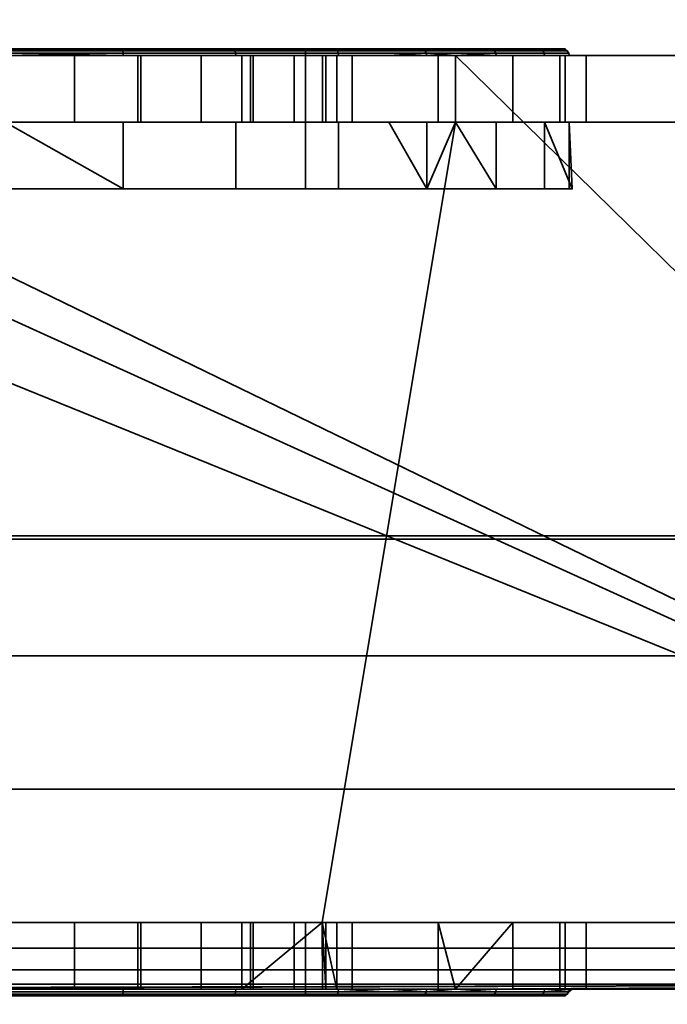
# Model space of a CAD drawing. Header units: millimetres. Extents: x -590 to 3690, y -120 to 127.
# Tile 295 of 656: x 1081 to 1091, y -38 to -23. Entities that reach past the tile are written whole.
import ezdxf

# ---------------------------------------------------------------- set-up
doc = ezdxf.new("R2010")
doc.units = ezdxf.units.MM
doc.layers.add('152', color=7, linetype='Continuous', true_color=0xffffff)

# ---------------------------------------------------------------- blocks, each defined once
blk = doc.blocks.new('UG_SURFACE_002')
at = {"layer": '152', "color": 252, "linetype": 'Continuous', "lineweight": 35}
for points in [[(2165, -31.2, 2203), (2165, 108.2, 2203), (835, 108.2, 2203), (835, -31.2, 2203)], [(985, -31.2, 2053), (985, 108.2, 2053), (2015, 108.2, 2053), (2015, -31.2, 2053)], [(2165, -31.2, 2203), (835, -31.2, 2203), (985, -31.2, 2053), (2015, -31.2, 2053)]]:
    blk.add_3dface(points, dxfattribs=at)
blk = doc.blocks.new('UG_SURFACE_081')
at = {"layer": '152', "color": 252, "linetype": 'Continuous', "lineweight": 35}
for points in [[(1082.747, -23.9, 1095.784), (1079.254, -23.9, 1095.784), (1076.063, -23.9, 1097.204), (1076.5, -23.9, 1099.5)], [(1076.5, -23.9, 1099.5), (1085.5, -23.9, 1099.5), (1085.937, -23.9, 1097.204), (1082.747, -23.9, 1095.784)], [(1085.5, -23.9, 1108.5), (1076.5, -23.9, 1108.5), (1081, -23.9, 1112.4), (1084.417, -23.9, 1111.674)], [(1076.5, -26, 1099.5), (1085.5, -26, 1099.5), (1085.5, -23.9, 1099.5), (1076.5, -23.9, 1099.5)], [(1085.5, -26, 1108.5), (1076.5, -26, 1108.5), (1076.5, -23.9, 1108.5), (1085.5, -23.9, 1108.5)], [(1082.761, -23.929, 1095.714), (1079.239, -23.929, 1095.714), (1079.246, -23.908, 1095.746), (1082.754, -23.908, 1095.746)], [(1082.754, -23.908, 1095.746), (1079.246, -23.908, 1095.746), (1079.254, -23.9, 1095.784), (1082.747, -23.9, 1095.784)], [(1081, -23.908, 1112.438), (1084.432, -23.908, 1111.709), (1084.417, -23.9, 1111.674), (1081, -23.9, 1112.4)], [(1081, -23.929, 1112.471), (1084.445, -23.929, 1111.738), (1084.432, -23.908, 1111.709), (1081, -23.908, 1112.438)], [(1085.96, -23.908, 1097.173), (1082.754, -23.908, 1095.746), (1082.747, -23.9, 1095.784), (1085.937, -23.9, 1097.204)], [(1085.979, -23.929, 1097.147), (1082.761, -23.929, 1095.714), (1082.754, -23.908, 1095.746), (1085.96, -23.908, 1097.173)], [(1084.432, -23.908, 1111.709), (1087.271, -23.908, 1109.646), (1087.242, -23.9, 1109.621), (1084.417, -23.9, 1111.674)], [(1084.417, -23.9, 1111.674), (1087.242, -23.9, 1109.621), (1085.5, -23.9, 1108.5)], [(1084.445, -23.929, 1111.738), (1087.295, -23.929, 1109.668), (1087.271, -23.908, 1109.646), (1084.432, -23.908, 1111.709)], [(1085.5, -23.9, 1108.5), (1087.242, -23.9, 1109.621), (1088.989, -23.9, 1106.596), (1089.354, -23.9, 1103.122)], [(1088.275, -23.9, 1099.8), (1085.937, -23.9, 1097.204), (1085.5, -23.9, 1099.5)], [(1089.354, -23.9, 1103.122), (1088.275, -23.9, 1099.8), (1085.5, -23.9, 1099.5), (1085.5, -23.9, 1108.5)], [(1085.5, -26, 1099.5), (1085.5, -26, 1108.5), (1085.5, -23.9, 1108.5), (1085.5, -23.9, 1099.5)], [(1088.308, -23.908, 1099.781), (1085.96, -23.908, 1097.173), (1085.937, -23.9, 1097.204), (1088.275, -23.9, 1099.8)], [(1088.336, -23.929, 1099.765), (1085.979, -23.929, 1097.147), (1085.96, -23.908, 1097.173), (1088.308, -23.908, 1099.781)], [(1087.271, -23.908, 1109.646), (1089.025, -23.908, 1106.608), (1088.989, -23.9, 1106.596), (1087.242, -23.9, 1109.621)], [(1087.295, -23.929, 1109.668), (1089.056, -23.929, 1106.618), (1089.025, -23.908, 1106.608), (1087.271, -23.908, 1109.646)], [(1089.392, -23.908, 1103.118), (1088.308, -23.908, 1099.781), (1088.275, -23.9, 1099.8), (1089.354, -23.9, 1103.122)], [(1089.424, -23.929, 1103.115), (1088.336, -23.929, 1099.765), (1088.308, -23.908, 1099.781), (1089.392, -23.908, 1103.118)], [(1089.025, -23.908, 1106.608), (1089.392, -23.908, 1103.118), (1089.354, -23.9, 1103.122), (1088.989, -23.9, 1106.596)], [(1089.056, -23.929, 1106.618), (1089.424, -23.929, 1103.115), (1089.392, -23.908, 1103.118), (1089.025, -23.908, 1106.608)], [(1068.975, -24, 1167.5), (1019, -24, 1167.5), (1019, -37, 1167.5), (1101, -37, 1167.5)], [(1101, -37, 1002.5), (1019, -37, 1002.5), (1019, -24, 1002.5), (1068.975, -24, 1002.5)], [(1101, -37, 1167.5), (1072.375, -24, 1167.5), (1068.975, -24, 1167.5)], [(1101, -37, 1002.5), (1068.975, -24, 1002.5), (1072.375, -24, 1002.5)], [(1101, -37, 1167.5), (1074.25, -24, 1167.5), (1072.375, -24, 1167.5)], [(1101, -37, 1002.5), (1072.375, -24, 1002.5), (1074.25, -24, 1002.5)], [(1101, -37, 1167.5), (1087.75, -24, 1167.5), (1074.25, -24, 1167.5)], [(1101, -37, 1002.5), (1074.25, -24, 1002.5), (1087.75, -24, 1002.5)], [(1081, -24, 1145), (1083.034, -24, 1145.432), (1087.75, -24, 1128.75), (1074.25, -24, 1128.75)], [(1074.25, -24, 1167.5), (1087.75, -24, 1167.5), (1082.04, -24, 1154.891), (1079.96, -24, 1154.891)], [(1081, -24, 1077), (1083.034, -24, 1077.432), (1087.75, -24, 1058.875), (1074.25, -24, 1058.875)], [(1074.25, -24, 1091.25), (1087.75, -24, 1091.25), (1082.04, -24, 1086.891), (1079.96, -24, 1086.891)], [(1074.25, -24, 1128.75), (1087.75, -24, 1128.75), (1081, -24, 1112.5), (1077.543, -24, 1111.765)], [(1081, -24, 1095.5), (1082.767, -24, 1095.686), (1087.75, -24, 1091.25), (1074.25, -24, 1091.25)], [(1084.548, -24, 1039.998), (1081, -24, 1040.75), (1074.25, -24, 1058.875), (1087.75, -24, 1058.875)], [(1079.01, -24, 1007.746), (1081, -24, 1007.35), (1087.75, -24, 1002.5), (1074.25, -24, 1002.5)], [(1082.766, -23.962, 1095.693), (1079.234, -23.962, 1095.693), (1079.239, -23.929, 1095.714), (1082.761, -23.929, 1095.714)], [(1081, -24, 1095.5), (1079.234, -23.962, 1095.693), (1082.766, -23.962, 1095.693)], [(1082.04, -24, 1154.891), (1082.04, -25, 1154.891), (1079.96, -25, 1154.891), (1079.96, -24, 1154.891)], [(1082.04, -24, 1086.891), (1082.04, -25, 1086.891), (1079.96, -25, 1086.891), (1079.96, -24, 1086.891)], [(1081, -23.962, 1112.492), (1084.454, -23.962, 1111.758), (1084.445, -23.929, 1111.738), (1081, -23.929, 1112.471)], [(1082.766, -23.962, 1095.693), (1082.767, -24, 1095.686), (1081, -24, 1095.5)], [(1081, -24, 1112.5), (1084.457, -24, 1111.765), (1084.454, -23.962, 1111.758), (1081, -23.962, 1112.492)], [(1084.457, -24, 1111.765), (1081, -24, 1112.5), (1087.75, -24, 1128.75)], [(1087.75, -24, 1002.5), (1081, -24, 1007.35), (1082.99, -24, 1007.746)], [(1084.548, -24, 1039.998), (1084.548, -25, 1039.998), (1081, -25, 1040.75), (1081, -24, 1040.75)], [(1081, -24, 1007.35), (1081, -25, 1007.35), (1082.99, -25, 1007.746), (1082.99, -24, 1007.746)], [(1081, -24, 1145), (1081, -25, 1145), (1083.034, -25, 1145.432), (1083.034, -24, 1145.432)], [(1081, -24, 1077), (1081, -25, 1077), (1083.034, -25, 1077.432), (1083.034, -24, 1077.432)], [(1083.939, -24, 1086.045), (1082.04, -24, 1086.891), (1087.75, -24, 1091.25)], [(1083.939, -24, 1154.045), (1082.04, -24, 1154.891), (1087.75, -24, 1167.5)], [(1083.939, -24, 1154.045), (1083.939, -25, 1154.045), (1082.04, -25, 1154.891), (1082.04, -24, 1154.891)], [(1083.939, -24, 1086.045), (1083.939, -25, 1086.045), (1082.04, -25, 1086.891), (1082.04, -24, 1086.891)], [(1085.992, -23.962, 1097.129), (1082.766, -23.962, 1095.693), (1082.761, -23.929, 1095.714), (1085.979, -23.929, 1097.147)], [(1085.996, -24, 1097.123), (1082.767, -24, 1095.686), (1082.766, -23.962, 1095.693), (1085.992, -23.962, 1097.129)], [(1082.767, -24, 1095.686), (1085.996, -24, 1097.123), (1087.75, -24, 1091.25)], [(1082.99, -24, 1007.746), (1084.677, -24, 1008.873), (1087.75, -24, 1002.5)], [(1082.99, -24, 1007.746), (1082.99, -25, 1007.746), (1084.677, -25, 1008.873), (1084.677, -24, 1008.873)], [(1083.034, -24, 1145.432), (1084.716, -24, 1146.654), (1087.75, -24, 1128.75)], [(1083.034, -24, 1077.432), (1084.716, -24, 1078.654), (1087.75, -24, 1058.875)], [(1083.034, -24, 1145.432), (1083.034, -25, 1145.432), (1084.716, -25, 1146.654), (1084.716, -24, 1146.654)], [(1083.034, -24, 1077.432), (1083.034, -25, 1077.432), (1084.716, -25, 1078.654), (1084.716, -24, 1078.654)], [(1087.75, -24, 1167.5), (1085.33, -24, 1152.5), (1083.939, -24, 1154.045)], [(1087.75, -24, 1091.25), (1085.33, -24, 1084.5), (1083.939, -24, 1086.045)], [(1085.33, -24, 1152.5), (1085.33, -25, 1152.5), (1083.939, -25, 1154.045), (1083.939, -24, 1154.045)], [(1085.33, -24, 1084.5), (1085.33, -25, 1084.5), (1083.939, -25, 1086.045), (1083.939, -24, 1086.045)], [(1084.454, -23.962, 1111.758), (1087.311, -23.962, 1109.683), (1087.295, -23.929, 1109.668), (1084.445, -23.929, 1111.738)], [(1087.311, -23.962, 1109.683), (1084.454, -23.962, 1111.758), (1084.457, -24, 1111.765), (1086.749, -24, 1110.1)], [(1087.75, -24, 1128.75), (1087.75, -24, 1110.1), (1086.749, -24, 1110.1), (1084.457, -24, 1111.765)], [(1087.487, -24, 1037.872), (1084.548, -24, 1039.998), (1087.75, -24, 1058.875)], [(1087.487, -24, 1037.872), (1087.487, -25, 1037.872), (1084.548, -25, 1039.998), (1084.548, -24, 1039.998)], [(1087.75, -24, 1002.5), (1084.677, -24, 1008.873), (1085.804, -24, 1010.56)], [(1084.677, -24, 1008.873), (1084.677, -25, 1008.873), (1085.804, -25, 1010.56), (1085.804, -24, 1010.56)], [(1087.75, -24, 1128.75), (1084.716, -24, 1146.654), (1085.755, -24, 1148.455)], [(1087.75, -24, 1058.875), (1084.716, -24, 1078.654), (1085.755, -24, 1080.455)], [(1084.716, -24, 1146.654), (1084.716, -25, 1146.654), (1085.755, -25, 1148.455), (1085.755, -24, 1148.455)], [(1084.716, -24, 1078.654), (1084.716, -25, 1078.654), (1085.755, -25, 1080.455), (1085.755, -24, 1080.455)], [(1087.75, -24, 1167.5), (1085.973, -24, 1150.523), (1085.33, -24, 1152.5)], [(1087.75, -24, 1091.25), (1085.973, -24, 1082.523), (1085.33, -24, 1084.5)], [(1085.973, -24, 1150.523), (1085.973, -25, 1150.523), (1085.33, -25, 1152.5), (1085.33, -24, 1152.5)], [(1085.973, -24, 1082.523), (1085.973, -25, 1082.523), (1085.33, -25, 1084.5), (1085.33, -24, 1084.5)], [(1087.75, -24, 1128.75), (1085.755, -24, 1148.455), (1085.973, -24, 1150.523)], [(1085.755, -24, 1080.455), (1085.973, -24, 1082.523), (1087.75, -24, 1091.25), (1087.75, -24, 1058.875)], [(1085.755, -24, 1148.455), (1085.755, -25, 1148.455), (1085.973, -25, 1150.523), (1085.973, -24, 1150.523)], [(1085.755, -24, 1080.455), (1085.755, -25, 1080.455), (1085.973, -25, 1082.523), (1085.973, -24, 1082.523)], [(1087.75, -24, 1013.575), (1087.75, -24, 1002.5), (1085.804, -24, 1010.56), (1086.2, -24, 1012.55)], [(1085.804, -24, 1010.56), (1085.804, -25, 1010.56), (1086.2, -25, 1012.55), (1086.2, -24, 1012.55)], [(1085.973, -24, 1150.523), (1087.75, -24, 1167.5), (1087.75, -24, 1128.75)], [(1088.355, -23.962, 1099.754), (1085.992, -23.962, 1097.129), (1085.979, -23.929, 1097.147), (1088.336, -23.929, 1099.765)], [(1087.75, -24, 1099.071), (1085.996, -24, 1097.123), (1085.992, -23.962, 1097.129), (1088.355, -23.962, 1099.754)], [(1085.996, -24, 1097.123), (1087.75, -24, 1099.071), (1087.75, -24, 1091.25)], [(1086.2, -24, 1012.55), (1086.2, -24, 1013.575), (1087.75, -24, 1013.575)], [(1087.75, -24, 1026.71), (1087.75, -24, 1013.575), (1086.2, -24, 1013.575), (1086.2, -24, 1024.963)], [(1086.2, -24, 1013.575), (1086.2, -24, 1012.55), (1086.2, -25, 1012.55), (1086.2, -25, 1013.575)], [(1086.2, -25, 1013.575), (1086.2, -25, 1024.963), (1086.2, -24, 1024.963), (1086.2, -24, 1013.575)], [(1087.75, -24, 1026.71), (1086.2, -24, 1024.963), (1086.2, -25, 1024.963), (1087.75, -25, 1026.71)], [(1086.749, -24, 1110.1), (1087.317, -24, 1109.688), (1087.311, -23.962, 1109.683)], [(1087.317, -24, 1109.688), (1086.749, -24, 1110.1), (1087.75, -24, 1110.1)], [(1087.311, -23.962, 1109.683), (1089.077, -23.962, 1106.624), (1089.056, -23.929, 1106.618), (1087.295, -23.929, 1109.668)], [(1087.311, -23.962, 1109.683), (1087.317, -24, 1109.688), (1087.75, -24, 1108.937)], [(1087.75, -24, 1108.937), (1089.084, -24, 1106.627), (1089.077, -23.962, 1106.624), (1087.311, -23.962, 1109.683)], [(1087.75, -24, 1110.1), (1087.75, -24, 1108.937), (1087.317, -24, 1109.688)], [(1087.75, -24, 1058.875), (1087.75, -24, 1037.42), (1087.487, -24, 1037.872)], [(1087.75, -25, 1037.42), (1087.487, -25, 1037.872), (1087.487, -24, 1037.872), (1087.75, -24, 1037.42)], [(1088.355, -23.962, 1099.754), (1088.361, -24, 1099.75), (1087.75, -24, 1099.071)], [(1101, -37, 1167.5), (1093.025, -24, 1167.5), (1087.75, -24, 1167.5)], [(1101, -37, 1002.5), (1087.75, -24, 1002.5), (1093.025, -24, 1002.5)], [(1093.025, -24, 1091.25), (1087.75, -24, 1091.25), (1087.75, -24, 1099.071), (1088.361, -24, 1099.75)], [(1093.025, -24, 1013.575), (1087.75, -24, 1013.575), (1087.75, -24, 1026.71), (1088.607, -24, 1027.676)], [(1093.025, -24, 1033.975), (1089.311, -24, 1034.737), (1087.75, -24, 1037.42)], [(1087.75, -24, 1037.42), (1087.75, -24, 1058.875), (1093.025, -24, 1058.875), (1093.025, -24, 1033.975)], [(1089.084, -24, 1106.627), (1087.75, -24, 1108.937), (1087.75, -24, 1110.1), (1093.025, -24, 1110.1)], [(1087.75, -24, 1002.5), (1087.75, -24, 1013.575), (1093.025, -24, 1013.575), (1093.025, -24, 1002.5)], [(1087.75, -24, 1058.875), (1087.75, -24, 1091.25), (1093.025, -24, 1091.25), (1093.025, -24, 1058.875)], [(1087.75, -24, 1110.1), (1087.75, -24, 1128.75), (1093.025, -24, 1128.75), (1093.025, -24, 1110.1)], [(1087.75, -24, 1128.75), (1087.75, -24, 1167.5), (1093.025, -24, 1167.5), (1093.025, -24, 1128.75)], [(1087.75, -24, 1037.42), (1089.311, -24, 1034.737), (1089.311, -25, 1034.737), (1087.75, -25, 1037.42)], [(1087.75, -25, 1026.71), (1088.607, -25, 1027.676), (1088.607, -24, 1027.676), (1087.75, -24, 1026.71)], [(1089.446, -23.962, 1103.112), (1088.355, -23.962, 1099.754), (1088.336, -23.929, 1099.765), (1089.424, -23.929, 1103.115)], [(1089.453, -24, 1103.112), (1088.361, -24, 1099.75), (1088.355, -23.962, 1099.754), (1089.446, -23.962, 1103.112)], [(1093.025, -24, 1091.25), (1088.361, -24, 1099.75), (1089.453, -24, 1103.112)], [(1093.025, -24, 1033.975), (1093.025, -24, 1013.575), (1088.607, -24, 1027.676), (1089.707, -24, 1031.132)], [(1088.607, -24, 1027.676), (1088.607, -25, 1027.676), (1089.707, -25, 1031.132), (1089.707, -24, 1031.132)], [(1089.077, -23.962, 1106.624), (1089.446, -23.962, 1103.112), (1089.424, -23.929, 1103.115), (1089.056, -23.929, 1106.618)], [(1089.084, -24, 1106.627), (1089.453, -24, 1103.112), (1089.446, -23.962, 1103.112), (1089.077, -23.962, 1106.624)], [(1089.453, -24, 1103.112), (1089.084, -24, 1106.627), (1093.025, -24, 1110.1), (1093.025, -24, 1091.25)], [(1093.025, -24, 1033.975), (1089.395, -24, 1033.975), (1089.311, -24, 1034.737)], [(1089.395, -25, 1033.975), (1089.311, -25, 1034.737), (1089.311, -24, 1034.737), (1089.395, -24, 1033.975)], [(1089.707, -24, 1031.132), (1089.395, -24, 1033.975), (1093.025, -24, 1033.975)], [(1089.395, -24, 1033.975), (1089.707, -24, 1031.132), (1089.707, -25, 1031.132), (1089.395, -25, 1033.975)], [(1076.25, -37, 1003.5), (1085.75, -37, 1003.5), (1087.75, -25, 1003.5), (1074.25, -25, 1003.5)], [(1074.25, -25, 1166.5), (1087.75, -25, 1166.5), (1085.75, -37, 1166.5), (1076.25, -37, 1166.5)], [(1087.75, -25, 1166.5), (1074.25, -25, 1166.5), (1079.96, -25, 1154.891), (1082.04, -25, 1154.891)], [(1087.75, -25, 1091.25), (1074.25, -25, 1091.25), (1079.96, -25, 1086.891), (1082.04, -25, 1086.891)], [(1087.75, -25, 1128.75), (1074.25, -25, 1128.75), (1081, -25, 1112.5), (1084.457, -25, 1111.765)], [(1081, -25, 1095.5), (1079.233, -25, 1095.686), (1074.25, -25, 1091.25), (1087.75, -25, 1091.25)], [(1082.99, -25, 1007.746), (1081, -25, 1007.35), (1074.25, -25, 1003.5), (1087.75, -25, 1003.5)], [(1077.452, -25, 1039.998), (1081, -25, 1040.75), (1087.75, -25, 1058.875), (1074.25, -25, 1058.875)], [(1083.034, -25, 1077.432), (1081, -25, 1077), (1074.25, -25, 1058.875), (1087.75, -25, 1058.875)], [(1083.034, -25, 1145.432), (1081, -25, 1145), (1074.25, -25, 1128.75), (1087.75, -25, 1128.75)], [(1082.767, -26, 1095.686), (1079.233, -26, 1095.686), (1081, -25, 1095.5)], [(1087.75, -25, 1091.25), (1082.767, -25, 1095.686), (1081, -25, 1095.5)], [(1087.75, -25, 1058.875), (1081, -25, 1040.75), (1084.548, -25, 1039.998)], [(1084.457, -26, 1111.765), (1084.457, -25, 1111.765), (1081, -25, 1112.5), (1081, -26, 1112.5)], [(1081, -25, 1095.5), (1082.767, -25, 1095.686), (1082.767, -26, 1095.686)], [(1087.75, -25, 1166.5), (1082.04, -25, 1154.891), (1083.939, -25, 1154.045)], [(1087.75, -25, 1091.25), (1082.04, -25, 1086.891), (1083.939, -25, 1086.045)], [(1087.75, -25, 1091.25), (1085.996, -25, 1097.123), (1082.767, -25, 1095.686)], [(1082.767, -26, 1095.686), (1082.767, -25, 1095.686), (1085.996, -25, 1097.123), (1085.996, -26, 1097.123)], [(1087.75, -25, 1003.5), (1084.677, -25, 1008.873), (1082.99, -25, 1007.746)], [(1087.75, -25, 1128.75), (1084.716, -25, 1146.654), (1083.034, -25, 1145.432)], [(1087.75, -25, 1058.875), (1084.716, -25, 1078.654), (1083.034, -25, 1077.432)], [(1083.939, -25, 1154.045), (1085.33, -25, 1152.5), (1087.75, -25, 1166.5)], [(1083.939, -25, 1086.045), (1085.33, -25, 1084.5), (1087.75, -25, 1091.25)], [(1084.457, -25, 1111.765), (1086.749, -25, 1110.1), (1087.75, -25, 1110.1), (1087.75, -25, 1128.75)], [(1086.749, -25, 1110.1), (1084.457, -25, 1111.765), (1084.457, -26, 1111.765), (1087.317, -26, 1109.688)], [(1087.75, -25, 1058.875), (1084.548, -25, 1039.998), (1087.487, -25, 1037.872)], [(1085.804, -25, 1010.56), (1084.677, -25, 1008.873), (1087.75, -25, 1003.5)], [(1085.755, -25, 1148.455), (1084.716, -25, 1146.654), (1087.75, -25, 1128.75)], [(1085.755, -25, 1080.455), (1084.716, -25, 1078.654), (1087.75, -25, 1058.875)], [(1085.33, -25, 1152.5), (1085.973, -25, 1150.523), (1087.75, -25, 1166.5)], [(1085.33, -25, 1084.5), (1085.973, -25, 1082.523), (1087.75, -25, 1091.25)], [(1085.75, -37, 1003.5), (1093.025, -37, 1003.5), (1093.025, -25, 1003.5), (1087.75, -25, 1003.5)], [(1087.75, -25, 1166.5), (1093.025, -25, 1166.5), (1093.025, -37, 1166.5), (1085.75, -37, 1166.5)], [(1087.75, -25, 1128.75), (1087.75, -25, 1166.5), (1085.973, -25, 1150.523), (1085.755, -25, 1148.455)], [(1087.75, -25, 1058.875), (1087.75, -25, 1091.25), (1085.973, -25, 1082.523), (1085.755, -25, 1080.455)], [(1086.2, -25, 1012.55), (1085.804, -25, 1010.56), (1087.75, -25, 1003.5), (1087.75, -25, 1013.575)], [(1087.75, -25, 1091.25), (1087.75, -25, 1099.071), (1085.996, -25, 1097.123)], [(1088.361, -26, 1099.75), (1085.996, -26, 1097.123), (1085.996, -25, 1097.123), (1087.75, -25, 1099.071)], [(1087.75, -25, 1013.575), (1086.2, -25, 1013.575), (1086.2, -25, 1012.55)], [(1086.2, -25, 1024.963), (1086.2, -25, 1013.575), (1087.75, -25, 1013.575), (1087.75, -25, 1026.71)], [(1087.75, -25, 1110.1), (1086.749, -25, 1110.1), (1087.317, -25, 1109.688)], [(1087.317, -26, 1109.688), (1087.317, -25, 1109.688), (1086.749, -25, 1110.1)], [(1087.317, -25, 1109.688), (1087.75, -25, 1108.937), (1087.75, -25, 1110.1)], [(1087.317, -26, 1109.688), (1089.084, -26, 1106.627), (1089.084, -25, 1106.627), (1087.75, -25, 1108.937)], [(1087.75, -25, 1108.937), (1087.317, -25, 1109.688), (1087.317, -26, 1109.688)], [(1087.487, -25, 1037.872), (1087.75, -25, 1037.42), (1087.75, -25, 1058.875)], [(1093.025, -25, 1110.1), (1087.75, -25, 1110.1), (1087.75, -25, 1108.937), (1089.084, -25, 1106.627)], [(1093.025, -25, 1033.975), (1093.025, -25, 1058.875), (1087.75, -25, 1058.875), (1087.75, -25, 1037.42)], [(1087.75, -25, 1037.42), (1089.311, -25, 1034.737), (1093.025, -25, 1033.975)], [(1088.607, -25, 1027.676), (1087.75, -25, 1026.71), (1087.75, -25, 1013.575), (1093.025, -25, 1013.575)], [(1088.361, -25, 1099.75), (1087.75, -25, 1099.071), (1087.75, -25, 1091.25), (1093.025, -25, 1091.25)], [(1093.025, -25, 1003.5), (1093.025, -25, 1013.575), (1087.75, -25, 1013.575), (1087.75, -25, 1003.5)], [(1093.025, -25, 1058.875), (1093.025, -25, 1091.25), (1087.75, -25, 1091.25), (1087.75, -25, 1058.875)], [(1093.025, -25, 1110.1), (1093.025, -25, 1128.75), (1087.75, -25, 1128.75), (1087.75, -25, 1110.1)], [(1093.025, -25, 1128.75), (1093.025, -25, 1166.5), (1087.75, -25, 1166.5), (1087.75, -25, 1128.75)], [(1087.75, -25, 1099.071), (1088.361, -25, 1099.75), (1088.361, -26, 1099.75)], [(1089.453, -25, 1103.112), (1088.361, -25, 1099.75), (1093.025, -25, 1091.25)], [(1088.361, -26, 1099.75), (1088.361, -25, 1099.75), (1089.453, -25, 1103.112), (1089.453, -26, 1103.112)], [(1089.707, -25, 1031.132), (1088.607, -25, 1027.676), (1093.025, -25, 1013.575), (1093.025, -25, 1033.975)], [(1093.025, -25, 1091.25), (1093.025, -25, 1110.1), (1089.084, -25, 1106.627), (1089.453, -25, 1103.112)], [(1089.084, -25, 1106.627), (1089.084, -26, 1106.627), (1089.5, -26, 1104)], [(1089.5, -26, 1104), (1089.453, -25, 1103.112), (1089.084, -25, 1106.627)], [(1089.311, -25, 1034.737), (1089.395, -25, 1033.975), (1093.025, -25, 1033.975)], [(1093.025, -25, 1033.975), (1089.395, -25, 1033.975), (1089.707, -25, 1031.132)], [(1089.5, -26, 1104), (1089.453, -26, 1103.112), (1089.453, -25, 1103.112)], [(1085.5, -26, 1099.5), (1076.5, -26, 1099.5), (1076.004, -26, 1097.123), (1079.233, -26, 1095.686)], [(1076.5, -26, 1108.5), (1085.5, -26, 1108.5), (1084.457, -26, 1111.765), (1081, -26, 1112.5)], [(1079.233, -26, 1095.686), (1082.767, -26, 1095.686), (1085.996, -26, 1097.123), (1085.5, -26, 1099.5)], [(1085.5, -26, 1108.5), (1087.317, -26, 1109.688), (1084.457, -26, 1111.765)], [(1085.5, -26, 1099.5), (1089.5, -26, 1104), (1089.084, -26, 1106.627)], [(1085.5, -26, 1099.5), (1088.361, -26, 1099.75), (1089.453, -26, 1103.112), (1089.5, -26, 1104)], [(1089.084, -26, 1106.627), (1087.317, -26, 1109.688), (1085.5, -26, 1108.5), (1085.5, -26, 1099.5)], [(1085.5, -26, 1099.5), (1085.996, -26, 1097.123), (1088.361, -26, 1099.75)], [(1101, -37, 1167.5), (1019, -37, 1167.5), (1019, -37.383, 1167.424), (1100.968, -37.383, 1167.424)], [(1100.968, -37.383, 1002.576), (1019, -37.383, 1002.576), (1019, -37, 1002.5), (1101, -37, 1002.5)], [(1081, -37, 1087), (1079.96, -37, 1086.891), (1076.25, -37, 1093.25), (1085.75, -37, 1093.25)], [(1081, -37, 1145), (1083.034, -37, 1145.432), (1085.75, -37, 1126.75), (1076.25, -37, 1126.75)], [(1081, -37, 1155), (1079.96, -37, 1154.891), (1076.25, -37, 1166.5), (1085.75, -37, 1166.5)], [(1079.01, -37, 1007.746), (1081, -37, 1007.35), (1085.75, -37, 1003.5), (1076.25, -37, 1003.5)], [(1076.25, -37, 1126.75), (1085.75, -37, 1126.75), (1085.5, -37, 1108.5), (1076.5, -37, 1108.5)], [(1076.5, -37, 1099.5), (1085.5, -37, 1099.5), (1085.75, -37, 1093.25), (1076.25, -37, 1093.25)], [(1085.5, -37, 1099.5), (1076.5, -37, 1099.5), (1076.5, -38.1, 1099.5), (1085.5, -38.1, 1099.5)], [(1076.5, -37, 1108.5), (1085.5, -37, 1108.5), (1085.5, -38.1, 1108.5), (1076.5, -38.1, 1108.5)], [(1081, -37, 1007.35), (1081, -38, 1007.35), (1082.99, -38, 1007.746), (1082.99, -37, 1007.746)], [(1084.548, -37, 1039.998), (1084.548, -38, 1039.998), (1081, -38, 1040.75), (1081, -37, 1040.75)], [(1081, -37, 1155), (1082.04, -37, 1154.891), (1082.04, -38, 1154.891), (1081, -38, 1155)], [(1081, -37, 1145), (1081, -38, 1145), (1083.034, -38, 1145.432), (1083.034, -37, 1145.432)], [(1081, -37, 1087), (1082.04, -37, 1086.891), (1082.04, -38, 1086.891), (1081, -38, 1087)], [(1081, -37, 1077), (1081, -38, 1077), (1083.034, -38, 1077.432), (1083.034, -37, 1077.432)], [(1085.75, -37, 1093.25), (1082.04, -37, 1086.891), (1081, -37, 1087)], [(1085.75, -37, 1166.5), (1082.04, -37, 1154.891), (1081, -37, 1155)], [(1084.548, -37, 1039.998), (1081, -37, 1040.75), (1081, -37, 1077), (1083.034, -37, 1077.432)], [(1085.75, -37, 1003.5), (1081, -37, 1007.35), (1082.99, -37, 1007.746)], [(1083.939, -37, 1154.045), (1083.939, -38, 1154.045), (1082.04, -38, 1154.891), (1082.04, -37, 1154.891)], [(1083.939, -37, 1086.045), (1083.939, -38, 1086.045), (1082.04, -38, 1086.891), (1082.04, -37, 1086.891)], [(1085.75, -37, 1093.25), (1083.939, -37, 1086.045), (1082.04, -37, 1086.891)], [(1085.75, -37, 1166.5), (1083.939, -37, 1154.045), (1082.04, -37, 1154.891)], [(1082.99, -37, 1007.746), (1082.99, -38, 1007.746), (1084.677, -38, 1008.873), (1084.677, -37, 1008.873)], [(1082.99, -37, 1007.746), (1084.677, -37, 1008.873), (1085.75, -37, 1003.5)], [(1083.034, -37, 1145.432), (1083.034, -38, 1145.432), (1084.716, -38, 1146.654), (1084.716, -37, 1146.654)], [(1083.034, -37, 1077.432), (1083.034, -38, 1077.432), (1084.716, -38, 1078.654), (1084.716, -37, 1078.654)], [(1085.75, -37, 1126.75), (1083.034, -37, 1145.432), (1084.716, -37, 1146.654)], [(1083.034, -37, 1077.432), (1085.75, -37, 1039.129), (1084.548, -37, 1039.998)], [(1085.75, -37, 1039.129), (1083.034, -37, 1077.432), (1084.716, -37, 1078.654)], [(1085.33, -37, 1152.5), (1085.33, -38, 1152.5), (1083.939, -38, 1154.045), (1083.939, -37, 1154.045)], [(1085.33, -37, 1084.5), (1085.33, -38, 1084.5), (1083.939, -38, 1086.045), (1083.939, -37, 1086.045)], [(1085.33, -37, 1084.5), (1083.939, -37, 1086.045), (1085.75, -37, 1093.25)], [(1085.33, -37, 1152.5), (1083.939, -37, 1154.045), (1085.75, -37, 1166.5)], [(1084.548, -38, 1039.998), (1084.548, -37, 1039.998), (1085.75, -37, 1039.129)], [(1085.75, -37, 1039.129), (1087.487, -37, 1037.872), (1087.487, -38, 1037.872), (1084.548, -38, 1039.998)], [(1085.75, -37, 1010.479), (1084.677, -37, 1008.873), (1084.677, -38, 1008.873), (1085.804, -38, 1010.56)], [(1084.677, -37, 1008.873), (1085.75, -37, 1010.479), (1085.75, -37, 1003.5)], [(1085.75, -37, 1148.446), (1084.716, -37, 1146.654), (1084.716, -38, 1146.654), (1085.755, -38, 1148.455)], [(1085.75, -37, 1080.446), (1084.716, -37, 1078.654), (1084.716, -38, 1078.654), (1085.755, -38, 1080.455)], [(1084.716, -37, 1078.654), (1085.75, -37, 1080.446), (1085.75, -37, 1039.129)], [(1084.716, -37, 1146.654), (1085.75, -37, 1148.446), (1085.75, -37, 1126.75)], [(1085.973, -38, 1150.523), (1085.33, -38, 1152.5), (1085.33, -37, 1152.5), (1085.75, -37, 1151.208)], [(1085.973, -38, 1082.523), (1085.33, -38, 1084.5), (1085.33, -37, 1084.5), (1085.75, -37, 1083.208)], [(1085.75, -37, 1093.25), (1085.75, -37, 1083.208), (1085.33, -37, 1084.5)], [(1085.75, -37, 1166.5), (1085.75, -37, 1151.208), (1085.33, -37, 1152.5)], [(1085.5, -38.1, 1099.5), (1085.5, -38.1, 1108.5), (1085.5, -37, 1108.1), (1085.5, -37, 1099.9)], [(1085.5, -38.1, 1108.5), (1085.5, -37, 1108.5), (1085.5, -37, 1108.1)], [(1085.5, -37, 1099.9), (1085.5, -37, 1099.5), (1085.5, -38.1, 1099.5)], [(1085.75, -37, 1126.75), (1085.75, -37, 1108.1), (1085.5, -37, 1108.1), (1085.5, -37, 1108.5)], [(1085.5, -37, 1099.5), (1085.5, -37, 1099.9), (1085.75, -37, 1099.9), (1085.75, -37, 1093.25)], [(1085.5, -37, 1108.1), (1085.75, -37, 1108.1), (1085.75, -37, 1099.9), (1085.5, -37, 1099.9)], [(1085.804, -38, 1010.56), (1085.804, -37, 1010.56), (1085.75, -37, 1010.479)], [(1085.755, -38, 1148.455), (1085.755, -37, 1148.455), (1085.75, -37, 1148.446)], [(1085.75, -37, 1151.208), (1085.973, -37, 1150.523), (1085.973, -38, 1150.523)], [(1085.755, -38, 1080.455), (1085.755, -37, 1080.455), (1085.75, -37, 1080.446)], [(1085.75, -37, 1083.208), (1085.973, -37, 1082.523), (1085.973, -38, 1082.523)], [(1093.025, -37, 1126.75), (1085.75, -37, 1126.75), (1085.75, -37, 1148.446), (1085.755, -37, 1148.455)], [(1087.487, -37, 1037.872), (1085.75, -37, 1039.129), (1085.75, -37, 1080.446), (1085.755, -37, 1080.455)], [(1093.025, -37, 1003.5), (1085.75, -37, 1003.5), (1085.75, -37, 1010.479), (1085.804, -37, 1010.56)], [(1085.973, -37, 1082.523), (1085.75, -37, 1083.208), (1085.75, -37, 1093.25), (1093.025, -37, 1093.25)], [(1085.973, -37, 1150.523), (1085.75, -37, 1151.208), (1085.75, -37, 1166.5), (1093.025, -37, 1166.5)], [(1093.025, -37, 1126.75), (1093.025, -37, 1108.1), (1085.75, -37, 1108.1), (1085.75, -37, 1126.75)], [(1093.025, -37, 1108.1), (1093.025, -37, 1099.9), (1085.75, -37, 1099.9), (1085.75, -37, 1108.1)], [(1093.025, -37, 1099.9), (1093.025, -37, 1093.25), (1085.75, -37, 1093.25), (1085.75, -37, 1099.9)], [(1085.755, -37, 1148.455), (1085.755, -38, 1148.455), (1085.973, -38, 1150.523), (1085.973, -37, 1150.523)], [(1085.755, -37, 1080.455), (1085.755, -38, 1080.455), (1085.973, -38, 1082.523), (1085.973, -37, 1082.523)], [(1085.755, -37, 1148.455), (1085.973, -37, 1150.523), (1093.025, -37, 1166.5), (1093.025, -37, 1126.75)], [(1089.311, -37, 1034.737), (1087.487, -37, 1037.872), (1085.755, -37, 1080.455), (1093.025, -37, 1033.975)], [(1085.755, -37, 1080.455), (1085.973, -37, 1082.523), (1093.025, -37, 1093.25), (1093.025, -37, 1033.975)], [(1085.804, -37, 1010.56), (1085.804, -38, 1010.56), (1086.2, -38, 1012.55), (1086.2, -37, 1012.55)], [(1093.025, -37, 1013.575), (1093.025, -37, 1003.5), (1085.804, -37, 1010.56), (1086.2, -37, 1012.55)], [(1088.607, -37, 1027.676), (1086.2, -37, 1024.963), (1086.2, -38, 1024.963), (1087.75, -38, 1026.71)], [(1086.2, -38, 1013.575), (1086.2, -38, 1024.963), (1086.2, -37, 1024.963), (1086.2, -37, 1013.575)], [(1086.2, -37, 1013.575), (1086.2, -37, 1012.55), (1086.2, -38, 1012.55), (1086.2, -38, 1013.575)], [(1093.025, -37, 1013.575), (1086.2, -37, 1013.575), (1086.2, -37, 1024.963), (1088.607, -37, 1027.676)], [(1086.2, -37, 1012.55), (1086.2, -37, 1013.575), (1093.025, -37, 1013.575)], [(1087.487, -37, 1037.872), (1089.311, -37, 1034.737), (1089.311, -38, 1034.737), (1087.75, -38, 1037.42)], [(1087.75, -38, 1037.42), (1087.487, -38, 1037.872), (1087.487, -37, 1037.872)], [(1087.75, -38, 1026.71), (1088.607, -38, 1027.676), (1088.607, -37, 1027.676)], [(1088.607, -37, 1027.676), (1088.607, -38, 1027.676), (1089.707, -38, 1031.132), (1089.707, -37, 1031.132)], [(1088.607, -37, 1027.676), (1089.707, -37, 1031.132), (1093.025, -37, 1033.975), (1093.025, -37, 1013.575)], [(1089.395, -38, 1033.975), (1089.311, -38, 1034.737), (1089.311, -37, 1034.737), (1089.395, -37, 1033.975)], [(1093.025, -37, 1033.975), (1089.395, -37, 1033.975), (1089.311, -37, 1034.737)], [(1089.395, -37, 1033.975), (1089.707, -37, 1031.132), (1089.707, -38, 1031.132), (1089.395, -38, 1033.975)], [(1089.707, -37, 1031.132), (1089.395, -37, 1033.975), (1093.025, -37, 1033.975)], [(1100.968, -37.383, 1167.424), (1019, -37.383, 1167.424), (1019, -37.707, 1167.207), (1100.879, -37.707, 1167.207)], [(1100.879, -37.707, 1002.793), (1019, -37.707, 1002.793), (1019, -37.383, 1002.576), (1100.968, -37.383, 1002.576)], [(1100.879, -37.707, 1167.207), (1019, -37.707, 1167.207), (1019, -37.924, 1166.883), (1100.744, -37.924, 1166.883)], [(1100.744, -37.924, 1003.117), (1019, -37.924, 1003.117), (1019, -37.707, 1002.793), (1100.879, -37.707, 1002.793)], [(1100.744, -37.924, 1166.883), (1019, -37.924, 1166.883), (1019, -38, 1166.5), (1068.975, -38, 1166.5)], [(1019, -37.924, 1003.117), (1100.744, -37.924, 1003.117), (1074.25, -38, 1003.5), (1072.375, -38, 1003.5)], [(1100.744, -37.924, 1166.883), (1068.975, -38, 1166.5), (1072.375, -38, 1166.5)], [(1100.744, -37.924, 1166.883), (1072.375, -38, 1166.5), (1074.25, -38, 1166.5)], [(1074.25, -38, 1166.5), (1087.75, -38, 1166.5), (1100.744, -37.924, 1166.883)], [(1100.744, -37.924, 1003.117), (1087.75, -38, 1003.5), (1074.25, -38, 1003.5)], [(1100.744, -37.924, 1166.883), (1087.75, -38, 1166.5), (1093.025, -38, 1166.5)], [(1093.025, -38, 1003.5), (1087.75, -38, 1003.5), (1100.744, -37.924, 1003.117)], [(1081, -38, 1155), (1082.04, -38, 1154.891), (1087.75, -38, 1166.5), (1074.25, -38, 1166.5)], [(1074.25, -38, 1091.25), (1087.75, -38, 1091.25), (1082.767, -38, 1095.686), (1079.233, -38, 1095.686)], [(1087.75, -38, 1128.75), (1074.25, -38, 1128.75), (1081, -38, 1112.5), (1084.457, -38, 1111.765)], [(1087.75, -38, 1091.25), (1074.25, -38, 1091.25), (1079.96, -38, 1086.891), (1081, -38, 1087)], [(1082.99, -38, 1007.746), (1081, -38, 1007.35), (1074.25, -38, 1003.5), (1087.75, -38, 1003.5)], [(1083.034, -38, 1145.432), (1081, -38, 1145), (1074.25, -38, 1128.75), (1087.75, -38, 1128.75)], [(1082.766, -38.038, 1095.693), (1079.234, -38.038, 1095.693), (1079.233, -38, 1095.686), (1082.767, -38, 1095.686)], [(1082.761, -38.071, 1095.714), (1079.239, -38.071, 1095.714), (1079.234, -38.038, 1095.693), (1082.766, -38.038, 1095.693)], [(1082.754, -38.092, 1095.746), (1079.246, -38.092, 1095.746), (1079.239, -38.071, 1095.714), (1082.761, -38.071, 1095.714)], [(1081, -38, 1087), (1082.04, -38, 1086.891), (1087.75, -38, 1091.25)], [(1083.034, -38, 1077.432), (1081, -38, 1077), (1081, -38, 1040.75), (1084.548, -38, 1039.998)], [(1081, -38.038, 1112.492), (1084.454, -38.038, 1111.758), (1084.457, -38, 1111.765), (1081, -38, 1112.5)], [(1081, -38.071, 1112.471), (1084.445, -38.071, 1111.738), (1084.454, -38.038, 1111.758), (1081, -38.038, 1112.492)], [(1081, -38.092, 1112.438), (1084.432, -38.092, 1111.709), (1084.445, -38.071, 1111.738), (1081, -38.071, 1112.471)], [(1082.04, -38, 1154.891), (1083.939, -38, 1154.045), (1087.75, -38, 1166.5)], [(1082.04, -38, 1086.891), (1083.939, -38, 1086.045), (1087.75, -38, 1091.25)], [(1085.96, -38.092, 1097.173), (1082.754, -38.092, 1095.746), (1082.761, -38.071, 1095.714), (1085.979, -38.071, 1097.147)], [(1085.979, -38.071, 1097.147), (1082.761, -38.071, 1095.714), (1082.766, -38.038, 1095.693), (1085.992, -38.038, 1097.129)], [(1085.992, -38.038, 1097.129), (1082.766, -38.038, 1095.693), (1082.767, -38, 1095.686), (1085.996, -38, 1097.123)], [(1087.75, -38, 1091.25), (1085.996, -38, 1097.123), (1082.767, -38, 1095.686)], [(1087.75, -38, 1003.5), (1084.677, -38, 1008.873), (1082.99, -38, 1007.746)], [(1087.75, -38, 1128.75), (1084.716, -38, 1146.654), (1083.034, -38, 1145.432)], [(1083.034, -38, 1077.432), (1084.548, -38, 1039.998), (1087.487, -38, 1037.872)], [(1087.75, -38, 1037.42), (1084.716, -38, 1078.654), (1083.034, -38, 1077.432)], [(1087.487, -38, 1037.872), (1087.75, -38, 1037.42), (1083.034, -38, 1077.432)], [(1083.939, -38, 1154.045), (1085.33, -38, 1152.5), (1087.75, -38, 1166.5)], [(1083.939, -38, 1086.045), (1085.33, -38, 1084.5), (1087.75, -38, 1091.25)], [(1084.432, -38.092, 1111.709), (1087.271, -38.092, 1109.646), (1087.295, -38.071, 1109.668), (1084.445, -38.071, 1111.738)], [(1084.445, -38.071, 1111.738), (1087.295, -38.071, 1109.668), (1087.311, -38.038, 1109.683), (1084.454, -38.038, 1111.758)], [(1086.749, -38, 1110.1), (1084.457, -38, 1111.765), (1084.454, -38.038, 1111.758), (1087.311, -38.038, 1109.683)], [(1084.457, -38, 1111.765), (1086.749, -38, 1110.1), (1087.75, -38, 1110.1), (1087.75, -38, 1128.75)], [(1085.804, -38, 1010.56), (1084.677, -38, 1008.873), (1087.75, -38, 1003.5)], [(1085.755, -38, 1148.455), (1084.716, -38, 1146.654), (1087.75, -38, 1128.75)], [(1085.755, -38, 1080.455), (1084.716, -38, 1078.654), (1087.75, -38, 1037.42)], [(1085.33, -38, 1152.5), (1085.973, -38, 1150.523), (1087.75, -38, 1166.5)], [(1085.33, -38, 1084.5), (1085.973, -38, 1082.523), (1087.75, -38, 1091.25)], [(1087.75, -38, 1128.75), (1087.75, -38, 1166.5), (1085.973, -38, 1150.523), (1085.755, -38, 1148.455)], [(1087.75, -38, 1037.42), (1087.75, -38, 1091.25), (1085.973, -38, 1082.523), (1085.755, -38, 1080.455)], [(1086.2, -38, 1012.55), (1085.804, -38, 1010.56), (1087.75, -38, 1003.5), (1087.75, -38, 1013.575)], [(1088.308, -38.092, 1099.781), (1085.96, -38.092, 1097.173), (1085.979, -38.071, 1097.147), (1088.336, -38.071, 1099.765)], [(1088.336, -38.071, 1099.765), (1085.979, -38.071, 1097.147), (1085.992, -38.038, 1097.129), (1088.355, -38.038, 1099.754)], [(1085.992, -38.038, 1097.129), (1085.996, -38, 1097.123), (1086.695, -38, 1097.9)], [(1086.695, -38, 1097.9), (1087.75, -38, 1099.071), (1088.355, -38.038, 1099.754), (1085.992, -38.038, 1097.129)], [(1087.75, -38, 1091.25), (1087.75, -38, 1097.9), (1086.695, -38, 1097.9), (1085.996, -38, 1097.123)], [(1087.75, -38, 1013.575), (1086.2, -38, 1013.575), (1086.2, -38, 1012.55)], [(1086.2, -38, 1013.575), (1087.75, -38, 1013.575), (1087.75, -38, 1026.71), (1086.2, -38, 1024.963)], [(1086.695, -38, 1097.9), (1087.75, -38, 1097.9), (1087.75, -38, 1099.071)], [(1087.75, -38, 1110.1), (1086.749, -38, 1110.1), (1087.317, -38, 1109.688)], [(1087.311, -38.038, 1109.683), (1087.317, -38, 1109.688), (1086.749, -38, 1110.1)], [(1087.271, -38.092, 1109.646), (1089.025, -38.092, 1106.608), (1089.056, -38.071, 1106.618), (1087.295, -38.071, 1109.668)], [(1087.295, -38.071, 1109.668), (1089.056, -38.071, 1106.618), (1089.077, -38.038, 1106.624), (1087.311, -38.038, 1109.683)], [(1087.311, -38.038, 1109.683), (1089.077, -38.038, 1106.624), (1089.084, -38, 1106.627), (1087.75, -38, 1108.937)], [(1087.75, -38, 1108.937), (1087.317, -38, 1109.688), (1087.311, -38.038, 1109.683)], [(1087.317, -38, 1109.688), (1087.75, -38, 1108.937), (1087.75, -38, 1110.1)], [(1093.025, -38, 1110.1), (1087.75, -38, 1110.1), (1087.75, -38, 1108.937), (1089.084, -38, 1106.627)], [(1093.025, -38, 1033.975), (1093.025, -38, 1091.25), (1087.75, -38, 1091.25), (1087.75, -38, 1037.42)], [(1087.75, -38, 1037.42), (1089.311, -38, 1034.737), (1093.025, -38, 1033.975)], [(1088.607, -38, 1027.676), (1087.75, -38, 1026.71), (1087.75, -38, 1013.575), (1093.025, -38, 1013.575)], [(1088.361, -38, 1099.75), (1087.75, -38, 1099.071), (1087.75, -38, 1097.9), (1093.025, -38, 1097.9)], [(1087.75, -38, 1166.5), (1087.75, -38, 1128.75), (1093.025, -38, 1128.75), (1093.025, -38, 1166.5)], [(1087.75, -38, 1128.75), (1087.75, -38, 1110.1), (1093.025, -38, 1110.1), (1093.025, -38, 1128.75)], [(1087.75, -38, 1097.9), (1087.75, -38, 1091.25), (1093.025, -38, 1091.25), (1093.025, -38, 1097.9)], [(1087.75, -38, 1013.575), (1087.75, -38, 1003.5), (1093.025, -38, 1003.5), (1093.025, -38, 1013.575)], [(1087.75, -38, 1099.071), (1088.361, -38, 1099.75), (1088.355, -38.038, 1099.754)], [(1089.392, -38.092, 1103.118), (1088.308, -38.092, 1099.781), (1088.336, -38.071, 1099.765), (1089.424, -38.071, 1103.115)], [(1089.424, -38.071, 1103.115), (1088.336, -38.071, 1099.765), (1088.355, -38.038, 1099.754), (1089.446, -38.038, 1103.112)], [(1089.446, -38.038, 1103.112), (1088.355, -38.038, 1099.754), (1088.361, -38, 1099.75), (1089.453, -38, 1103.112)], [(1089.453, -38, 1103.112), (1088.361, -38, 1099.75), (1093.025, -38, 1097.9)], [(1089.707, -38, 1031.132), (1088.607, -38, 1027.676), (1093.025, -38, 1013.575), (1093.025, -38, 1033.975)], [(1089.025, -38.092, 1106.608), (1089.392, -38.092, 1103.118), (1089.424, -38.071, 1103.115), (1089.056, -38.071, 1106.618)], [(1089.056, -38.071, 1106.618), (1089.424, -38.071, 1103.115), (1089.446, -38.038, 1103.112), (1089.077, -38.038, 1106.624)], [(1089.077, -38.038, 1106.624), (1089.446, -38.038, 1103.112), (1089.5, -38, 1104)], [(1089.5, -38, 1104), (1089.084, -38, 1106.627), (1089.077, -38.038, 1106.624)], [(1093.025, -38, 1110.1), (1089.084, -38, 1106.627), (1089.5, -38, 1104)], [(1089.311, -38, 1034.737), (1089.395, -38, 1033.975), (1093.025, -38, 1033.975)], [(1093.025, -38, 1033.975), (1089.395, -38, 1033.975), (1089.707, -38, 1031.132)], [(1089.446, -38.038, 1103.112), (1089.453, -38, 1103.112), (1089.5, -38, 1104)], [(1089.5, -38, 1104), (1089.453, -38, 1103.112), (1093.025, -38, 1097.9), (1093.025, -38, 1110.1)], [(1085.5, -38.1, 1099.5), (1076.5, -38.1, 1099.5), (1076.063, -38.1, 1097.204), (1079.254, -38.1, 1095.784)], [(1076.5, -38.1, 1108.5), (1085.5, -38.1, 1108.5), (1081, -38.1, 1112.4), (1077.583, -38.1, 1111.674)], [(1082.747, -38.1, 1095.784), (1079.254, -38.1, 1095.784), (1079.246, -38.092, 1095.746), (1082.754, -38.092, 1095.746)], [(1079.254, -38.1, 1095.784), (1082.747, -38.1, 1095.784), (1085.937, -38.1, 1097.204), (1085.5, -38.1, 1099.5)], [(1081, -38.1, 1112.4), (1084.417, -38.1, 1111.674), (1084.432, -38.092, 1111.709), (1081, -38.092, 1112.438)], [(1085.5, -38.1, 1108.5), (1087.242, -38.1, 1109.621), (1084.417, -38.1, 1111.674), (1081, -38.1, 1112.4)], [(1085.937, -38.1, 1097.204), (1082.747, -38.1, 1095.784), (1082.754, -38.092, 1095.746), (1085.96, -38.092, 1097.173)], [(1084.417, -38.1, 1111.674), (1087.242, -38.1, 1109.621), (1087.271, -38.092, 1109.646), (1084.432, -38.092, 1111.709)], [(1085.5, -38.1, 1108.5), (1085.5, -38.1, 1099.5), (1088.275, -38.1, 1099.8), (1089.354, -38.1, 1103.122)], [(1089.354, -38.1, 1103.122), (1088.989, -38.1, 1106.596), (1087.242, -38.1, 1109.621), (1085.5, -38.1, 1108.5)], [(1085.5, -38.1, 1099.5), (1085.937, -38.1, 1097.204), (1088.275, -38.1, 1099.8)], [(1088.275, -38.1, 1099.8), (1085.937, -38.1, 1097.204), (1085.96, -38.092, 1097.173), (1088.308, -38.092, 1099.781)], [(1087.242, -38.1, 1109.621), (1088.989, -38.1, 1106.596), (1089.025, -38.092, 1106.608), (1087.271, -38.092, 1109.646)], [(1089.354, -38.1, 1103.122), (1088.275, -38.1, 1099.8), (1088.308, -38.092, 1099.781), (1089.392, -38.092, 1103.118)], [(1088.989, -38.1, 1106.596), (1089.354, -38.1, 1103.122), (1089.392, -38.092, 1103.118), (1089.025, -38.092, 1106.608)]]:
    blk.add_3dface(points, dxfattribs=at)
blk = doc.blocks.new('UG_SURFACE_082')
at = {"layer": '152', "color": 43, "linetype": 'Continuous', "lineweight": 35}
for points in [[(1016, 0, 2017), (1016, -49, 2017), (1984, -49, 2017), (1984, 0, 2017)], [(1016, -47), (1016, -2), (1984, -2), (1984, -47)]]:
    blk.add_3dface(points, dxfattribs=at)
blk = doc.blocks.new('UG_SURFACE_097')
at = {"layer": '152', "color": 254, "linetype": 'Continuous', "lineweight": 35}
for points in [[(1999.75, -35, 2033.25), (1999.75, 111.75, 2033.25), (1000.25, 111.75, 2033.25), (1000.25, -35, 2033.25)], [(1992, 16, 2025.5), (1992, -33, 2025.5), (1008, -33, 2025.5), (1008, 16, 2025.5)], [(1992, -33, 2025.5), (1994, -35, 2027.5), (1006, -35, 2027.5), (1008, -33, 2025.5)], [(1999.75, -35, 2033.25), (1000.25, -35, 2033.25), (1006, -35, 2027.5), (1994, -35, 2027.5)]]:
    blk.add_3dface(points, dxfattribs=at)
blk = doc.blocks.new('UG_SURFACE_133')
at = {"layer": '152', "color": 41, "linetype": 'Continuous', "lineweight": 35}
for points in [[(2062.75, -50, 2096.25), (2062.75, -35, 2096.25), (937.25, -35, 2096.25), (937.25, -50, 2096.25)], [(2062.75, -35, 2096.25), (1992.75, -35, 2026.25), (1007.25, -35, 2026.25), (937.25, -35, 2096.25)], [(1992.75, -35, 2026.25), (1992.75, -50, 2026.25), (1007.25, -50, 2026.25), (1007.25, -35, 2026.25)]]:
    blk.add_3dface(points, dxfattribs=at)
blk = doc.blocks.new('UG_SURFACE_134')
at = {"layer": '152', "color": 14, "linetype": 'Continuous', "lineweight": 35}
for points in [[(2067.75, -31.25, 2101.25), (2062.75, -31.25, 2096.25), (937.25, -31.25, 2096.25), (932.25, -31.25, 2101.25)], [(2067.75, -47, 2101.25), (2067.75, -31.25, 2101.25), (932.25, -31.25, 2101.25), (932.25, -47, 2101.25)], [(937.25, -31.25, 2096.25), (2062.75, -31.25, 2096.25), (2062.75, -50, 2096.25), (937.25, -50, 2096.25)]]:
    blk.add_3dface(points, dxfattribs=at)
blk = doc.blocks.new('UG_SURFACE_135')
at = {"layer": '152', "color": 14, "linetype": 'Continuous', "lineweight": 35}
for points in [[(1991.8, -35, 2025.3), (1991.8, 14, 2025.3), (1008.2, 14, 2025.3), (1008.2, -35, 2025.3)], [(1987.75, 11.25, 2021.25), (1987.75, -47, 2021.25), (1012.25, -47, 2021.25), (1012.25, 11.25, 2021.25)], [(1992.75, -50, 2026.25), (1992.75, -35, 2026.25), (1007.25, -35, 2026.25), (1007.25, -50, 2026.25)], [(1992.75, -35, 2026.25), (1991.8, -35, 2025.3), (1008.2, -35, 2025.3), (1007.25, -35, 2026.25)]]:
    blk.add_3dface(points, dxfattribs=at)
blk = doc.blocks.new('UG_SURFACE_136')
at = {"layer": '152', "color": 7, "linetype": 'Continuous', "lineweight": 35}
for points in [[(1012.25, 11, 2021.25), (1012.25, -47, 2021.25), (1987.75, -47, 2021.25), (1987.75, 11, 2021.25)], [(1987.5, 11, 2021), (1987.5, -47, 2021), (1012.5, -47, 2021), (1012.5, 11, 2021)], [(2068, -47, 2101.5), (2068, -31.25, 2101.5), (932, -31.25, 2101.5), (932, -47, 2101.5)], [(2067.75, -31.25, 2101.25), (932.25, -31.25, 2101.25), (932, -31.25, 2101.5), (2068, -31.25, 2101.5)], [(932.25, -31.25, 2101.25), (2067.75, -31.25, 2101.25), (1605.75, -47, 2101.25), (975.75, -47, 2101.25)]]:
    blk.add_3dface(points, dxfattribs=at)

msp = doc.modelspace()

# ---------------------------------------------------------------- linework, layer by layer
at = {"layer": '152', "color": 252, "linetype": 'Continuous', "lineweight": -3, "true_color": 0x939598}
for p, q in [((1076.5, -23.9, 1108.5), (1085.5, -23.9, 1108.5)), ((1085.5, -23.9, 1099.5), (1076.5, -23.9, 1099.5)), ((1085.5, -23.9, 1108.5), (1085.5, -23.9, 1099.5)), ((1085.5, -23.9, 1099.5), (1085.5, -26, 1099.5)), ((1085.5, -23.9, 1108.5), (1085.5, -26, 1108.5)), ((1019, -24, 1167.5), (1101, -24, 1167.5)), ((1019, -24, 1002.5), (1101, -24, 1002.5)), ((1086.2, -24, 1012.55), (1086.2, -25, 1012.55)), ((1086.2, -24, 1024.963), (1086.2, -25, 1024.963)), ((1086.2, -24, 1012.55), (1086.2, -24, 1024.963)), ((1019, -25, 1166.5), (1100.586, -25, 1166.5)), ((1019, -25, 1003.5), (1100.586, -25, 1003.5)), ((1086.2, -25, 1012.55), (1086.2, -25, 1024.963)), ((1085.5, -26, 1099.5), (1076.5, -26, 1099.5)), ((1076.5, -26, 1108.5), (1085.5, -26, 1108.5)), ((1085.5, -26, 1108.5), (1085.5, -26, 1099.5)), ((835, -31.2, 2203), (2165, -31.2, 2203)), ((2068, -31.25, 2101.5), (932, -31.25, 2101.5)), ((2067.75, -31.25, 2101.25), (932.25, -31.25, 2101.25)), ((2067.75, -31.25, 2101.25), (932.25, -31.25, 2101.25)), ((2062.75, -31.25, 2096.25), (937.25, -31.25, 2096.25)), ((2015, -31.2, 2053), (985, -31.2, 2053)), ((1992, -33, 2025.5), (1008, -33, 2025.5)), ((2062.75, -35, 2096.25), (937.25, -35, 2096.25)), ((1999.75, -35, 2033.25), (1000.25, -35, 2033.25)), ((1994, -35, 2027.5), (1006, -35, 2027.5)), ((1992.75, -35, 2026.25), (1007.25, -35, 2026.25)), ((1992.75, -35, 2026.25), (1007.25, -35, 2026.25)), ((1991.8, -35, 2025.3), (1008.2, -35, 2025.3)), ((1101, -37, 1002.5), (1019, -37, 1002.5)), ((1019, -37, 1167.5), (1101, -37, 1167.5)), ((1019, -37, 1166.5), (1100.586, -37, 1166.5)), ((1019, -37, 1003.5), (1100.586, -37, 1003.5)), ((1076.5, -37, 1108.5), (1085.5, -37, 1108.5)), ((1085.5, -37, 1099.5), (1076.5, -37, 1099.5)), ((1085.5, -38.1, 1108.5), (1085.5, -37, 1108.5)), ((1085.5, -38.1, 1099.5), (1085.5, -37, 1099.5)), ((1085.5, -37, 1108.5), (1085.5, -37, 1099.5)), ((1086.2, -37, 1012.55), (1086.2, -38, 1012.55)), ((1086.2, -37, 1024.963), (1086.2, -38, 1024.963)), ((1086.2, -37, 1024.963), (1086.2, -37, 1012.55)), ((1019, -38, 1003.5), (1100.586, -38, 1003.5)), ((1100.586, -38, 1166.5), (1019, -38, 1166.5)), ((1086.2, -38, 1024.963), (1086.2, -38, 1012.55)), ((1085.5, -38.1, 1099.5), (1076.5, -38.1, 1099.5)), ((1076.5, -38.1, 1108.5), (1085.5, -38.1, 1108.5)), ((1085.5, -38.1, 1108.5), (1085.5, -38.1, 1099.5))]:
    msp.add_line(p, q, dxfattribs=at)
at = {"layer": '152', "color": 252, "linetype": 'Continuous', "lineweight": -3, "true_color": 0x939598, "extrusion": (0, 1, 0)}
for centre, radius in [((-1081, 1104, -23.9), 8.4), ((-1081, 1104, -24), 8.5), ((-1081, 1104, -25), 8.5), ((-1081, 1082, -37), 5), ((-1081, 1150, -37), 5), ((-1081, 1104, -38), 8.5), ((-1081, 1082, -38), 5), ((-1081, 1150, -38), 5)]:
    msp.add_circle(centre, radius, dxfattribs=at)
at = {"layer": '152', "color": 252, "linetype": 'Continuous', "lineweight": -3, "true_color": 0x939598, "extrusion": (0, -1, 0)}
for centre, radius in [((1081, 1082, 24), 5), ((1081, 1150, 24), 5), ((1081, 1082, 25), 5), ((1081, 1150, 25), 5), ((1081, 1104, 26), 8.5), ((1081, 1104, 38.1), 8.4)]:
    msp.add_circle(centre, radius, dxfattribs=at)
for centre, radius, start, end in [((1081, 1032, 24), 8.75, 306.4617, 233.5383), ((1081, 1012.55, 24), 5.2, 180, 0), ((1081, 1032, 25), 8.75, 306.4617, 233.5383), ((1081, 1012.55, 25), 5.2, 180, 0)]:
    msp.add_arc(centre, radius, start, end, dxfattribs=at)
at = {"layer": '152', "color": 252, "linetype": 'Continuous', "lineweight": -3, "true_color": 0x939598, "extrusion": (0, 1, 0)}
for centre, radius, start, end in [((-1081, 1032, -37), 8.75, 306.4617, 233.5383), ((-1081, 1012.55, -37), 5.2, 180, 0), ((-1081, 1032, -38), 8.75, 306.4617, 233.5383), ((-1081, 1012.55, -38), 5.2, 180, 0)]:
    msp.add_arc(centre, radius, start, end, dxfattribs=at)

# ---------------------------------------------------------------- block references
at = {"layer": '152', "color": 252, "linetype": 'Continuous', "lineweight": -3, "true_color": 0x939598}
for name in ['UG_SURFACE_097', 'UG_SURFACE_002', 'UG_SURFACE_082', 'UG_SURFACE_135', 'UG_SURFACE_136', 'UG_SURFACE_081', 'UG_SURFACE_134', 'UG_SURFACE_133']:
    msp.add_blockref(name, (0, 0), dxfattribs=at)

doc.saveas('drawing.dxf')
